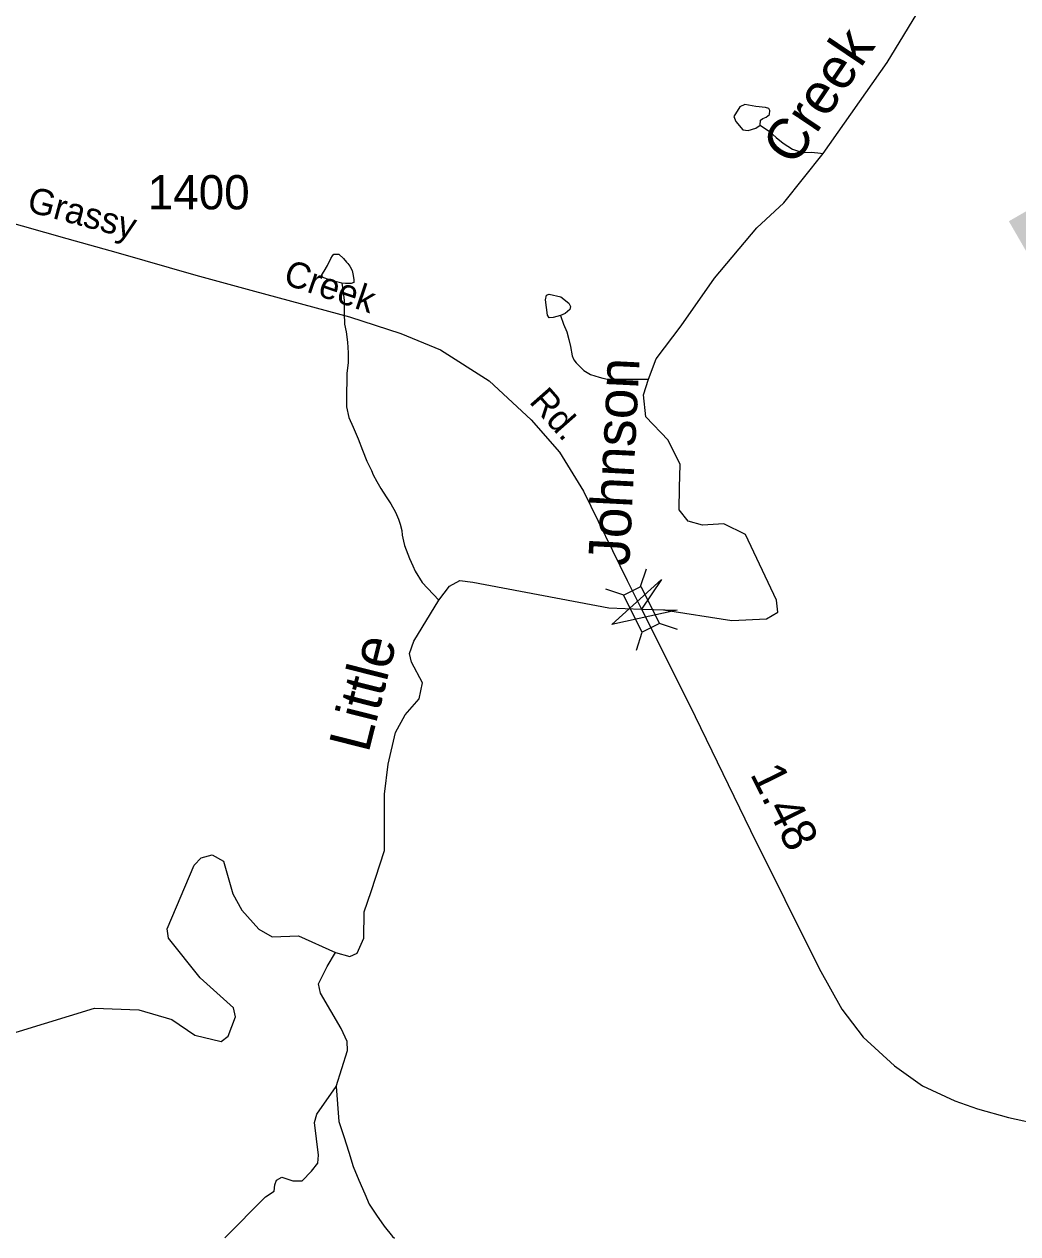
# Model space of a CAD drawing. Extents: x 2056842 to 2160602, y 826753 to 1016856.
# Drawn here: x 2099606 to 2103231, y 1006263 to 1010678 of the extents above; entities that cross this region are included whole.
import ezdxf

# ---------------------------------------------------------------- set-up
doc = ezdxf.new("R2010")
doc.units = 0
for name, color, linetype in [('Exist Hydrographic Creek Single Shore', 7, 'Continuous'), ('Exist Hydrographic Creek Single Shore Label', 7, 'Continuous'), ('Exist Hydrographic Misc Water Feature', 7, 'Continuous'), ('Exist Road Secondary Mileage Hundredths English Label', 7, 'Continuous'), ('Exist Road Secondary Structure Standard Bridge Attributed CELL', 7, 'Continuous'), ('Exist Road Secondary Structure Standard Bridge CELL', 7, 'Continuous'), ('Exist Road Secondary Structure Standard Bridge Number Label', 7, 'Continuous'), ('Exist Road Secondary Type 51 Attributed', 7, 'Continuous'), ('Exist Road Secondary Type 51 Label', 7, 'Continuous'), ('Exist Road Secondary Type 51 Number Label', 7, 'Continuous')]:
    doc.layers.add(name, color=color, linetype=linetype)

msp = doc.modelspace()

# ---------------------------------------------------------------- linework, layer by layer
at = {"layer": 'Exist Hydrographic Creek Single Shore'}
for points in [[(2100741.5, 1007290.3), (2100794.6, 1007275.1), (2100821.1, 1007287.8), (2100845.1, 1007342.2), (2100846.4, 1007438.3), (2100871.7, 1007513), (2100920.5, 1007662.3), (2100920.5, 1007868.5), (2100934.4, 1007977.3), (2100961, 1008092.4), (2100996.4, 1008156.9), (2101046.9, 1008216.4), (2101059.6, 1008274.6), (2101019.1, 1008349.2), (2101011.5, 1008380.9), (2101028, 1008426.4), (2101119, 1008575.7), (2101158.2, 1008627.6), (2101196.1, 1008647.8), (2101242.7, 1008641.5), (2101739.6, 1008547.9), (2101858.8, 1008543.6), (2101938.2, 1008540.2), (2102188.2, 1008502.3), (2102314.6, 1008507.4), (2102355.1, 1008532.7), (2102351.3, 1008575.7), (2102237.5, 1008816.1), (2102159.1, 1008854), (2102080.7, 1008850.2), (2102028.9, 1008864.2), (2101996, 1008905.9), (2101997.3, 1008986.9), (2101999.8, 1009071.6), (2101955.6, 1009160.2), (2101874.6, 1009245), (2101865.8, 1009324.7), (2101883.5, 1009382.4), (2101911.3, 1009456.3), (2102003, 1009577.5), (2102125, 1009750.5), (2102279, 1009935), (2102377.6, 1010026.1), (2102521.5, 1010205.6), (2102754.7, 1010538), (2102893.7, 1010765.9)], [(2099496.3, 1006975.3), (2099863.2, 1007086.8), (2100024.5, 1007080.5), (2100144.6, 1007045.1), (2100229.4, 1006988.2), (2100325.5, 1006965.4), (2100350.7, 1006984.4), (2100377.3, 1007055.2), (2100369.7, 1007088.1), (2100248.3, 1007198.2), (2100133.3, 1007342.4), (2100128.2, 1007376.6), (2100226.8, 1007609.3), (2100252.1, 1007635.9), (2100292.6, 1007646), (2100333, 1007623.3), (2100367.2, 1007504.3), (2100400.1, 1007444.9), (2100462, 1007375.3), (2100511.3, 1007347.5), (2100607.4, 1007351.3), (2100741.5, 1007290.3)]]:
    msp.add_lwpolyline(points, dxfattribs=at)
at = {"layer": 'Exist Hydrographic Misc Water Feature'}
for points in [[(2102291.6, 1010309.5), (2102292.9, 1010327.2), (2102300.5, 1010333.5), (2102313.1, 1010338.6), (2102325.8, 1010348.7), (2102327, 1010362.6), (2102323.2, 1010370.2), (2102310.6, 1010374), (2102275.2, 1010377.8), (2102234.7, 1010385.4), (2102217, 1010376.5), (2102195.5, 1010341.1), (2102201.9, 1010323.4), (2102228.4, 1010293), (2102247.4, 1010290.5), (2102275.2, 1010298.1), (2102291.6, 1010309.5)], [(2102291.6, 1010309.5), (2102325.2, 1010285.9), (2102349.2, 1010263.9), (2102375.2, 1010243.9), (2102409.5, 1010222.1), (2102427.3, 1010216.2), (2102439.4, 1010212.3), (2102453.3, 1010210.2), (2102477.3, 1010210.3), (2102501.3, 1010208.4), (2102521.5, 1010205.6)], [(2100765, 1009733), (2100741, 1009738.9), (2100717, 1009746.8), (2100698.9, 1009752.7), (2100694.8, 1009754.7), (2100692.6, 1009762.7), (2100700.6, 1009776.7), (2100712.7, 1009796.7), (2100724.6, 1009822.9), (2100730.7, 1009832.8), (2100736.4, 1009838.9), (2100754.7, 1009838.9), (2100770.7, 1009823), (2100782.6, 1009808.9), (2100786.7, 1009805), (2100794.7, 1009795), (2100802.7, 1009779.1), (2100806.6, 1009761), (2100808.8, 1009745), (2100808.8, 1009735.1), (2100798.8, 1009731), (2100778.9, 1009731), (2100765, 1009733)], [(2100765, 1009733), (2100768.8, 1009709), (2100773.2, 1009670.9), (2100773.2, 1009622.9), (2100775.4, 1009583), (2100781.4, 1009555), (2100785.7, 1009517), (2100787.7, 1009479), (2100787.7, 1009443), (2100783.8, 1009403), (2100783.8, 1009369), (2100782.2, 1009341), (2100782.2, 1009301), (2100782.2, 1009281), (2100790.4, 1009243), (2100806.4, 1009207.1), (2100824.6, 1009165.2), (2100840.6, 1009123.2), (2100856.8, 1009083.2), (2100872.8, 1009049.3), (2100879.2, 1009033.2), (2100893.1, 1009009.3), (2100907.1, 1008983.4), (2100927.4, 1008953.4), (2100943.3, 1008927.5), (2100961.4, 1008897.6), (2100971.6, 1008871.5), (2100977.6, 1008853.6), (2100983.7, 1008829.6), (2100985.6, 1008813.6), (2100989.9, 1008791.7), (2100993.8, 1008775.7), (2100999.9, 1008759.7), (2101011.8, 1008727.7), (2101024.1, 1008701.7), (2101032.1, 1008681.8), (2101058.2, 1008639.9), (2101119, 1008575.7)], [(2101562.3, 1009614.4), (2101535.8, 1009608.1), (2101521.9, 1009606.8), (2101515.5, 1009615.7), (2101507.9, 1009672.6), (2101511.7, 1009689), (2101521.9, 1009692.8), (2101563.6, 1009682.7), (2101592.7, 1009659.9), (2101599, 1009647.3), (2101596.5, 1009637.2), (2101580, 1009622), (2101562.3, 1009614.4)], [(2101562.3, 1009614.4), (2101573.5, 1009583.5), (2101585.4, 1009555.5), (2101593.4, 1009527.5), (2101599.7, 1009501.5), (2101605.7, 1009467.6), (2101611.6, 1009453.6), (2101619.6, 1009441.7), (2101647.9, 1009413.7), (2101671.9, 1009399.7), (2101703.9, 1009389.9), (2101717.8, 1009385.9), (2101733.8, 1009382), (2101883.5, 1009382.4)], [(2100338.5, 1006249.3), (2100486.4, 1006398.9), (2100518, 1006419.1), (2100520.5, 1006441.9), (2100526.9, 1006459.6), (2100545.8, 1006469.7), (2100586.3, 1006457.1), (2100620.4, 1006457.1), (2100654.6, 1006492.5), (2100677.3, 1006521.6), (2100679.9, 1006550.7), (2100665.9, 1006669.6), (2100673.5, 1006700), (2100744.3, 1006801.6), (2100786.1, 1006931.9), (2100784.8, 1006964.8), (2100763, 1007012.2), (2100687.1, 1007141.3), (2100679.5, 1007175.2), (2100711.1, 1007238.4), (2100741.5, 1007290.3)], [(2100744.3, 1006801.6), (2100754.5, 1006673), (2100772.7, 1006619), (2100790.6, 1006561), (2100807, 1006509.1), (2100827.1, 1006459.2), (2100849.2, 1006409.3), (2100865.4, 1006371.3), (2100891.5, 1006331.3), (2100919.6, 1006291.5), (2100949.7, 1006253.5), (2100957.7, 1006247.6)]]:
    msp.add_lwpolyline(points, dxfattribs=at)
at = {"layer": 'Exist Road Secondary Structure Standard Bridge Attributed CELL'}
msp.add_lwpolyline([(2101988.7, 1008539.7), (2101750.5, 1008487.7), (2101930.8, 1008651.8), (2101858.8, 1008543.6)], close=True, dxfattribs=at)
at = {"layer": 'Exist Road Secondary Structure Standard Bridge CELL'}
for p, q in [((2101854.9, 1008625.3), (2101876.4, 1008690.8)), ((2101793.3, 1008594.2), (2101727.7, 1008615.8)), ((2101839.5, 1008393.6), (2101861.1, 1008459.2)), ((2101989.6, 1008469.4), (2101924.1, 1008491))]:
    msp.add_line(p, q, dxfattribs=at)
msp.add_lwpolyline([(2101861.1, 1008459.2), (2101793, 1008594.1), (2101856, 1008625.9), (2101924.1, 1008491)], close=True, dxfattribs=at)
at = {"layer": 'Exist Road Secondary Type 51 Attributed'}
for points in [[(2099224, 1010049.4), (2099379.9, 1010007.4), (2099516, 1009965.4), (2099762.1, 1009896.2), (2099949.3, 1009843.9), (2100232.8, 1009762.2), (2100446.1, 1009703.5), (2100793.1, 1009610.5), (2100980.8, 1009549.7), (2101124.9, 1009489.6), (2101302.9, 1009376), (2101455.5, 1009233.6), (2101558.7, 1009115.5), (2101647.2, 1008973.6), (2101806.5, 1008647.3), (2101858.8, 1008543.6)], [(2101858.8, 1008543.6), (2102033.9, 1008193.8), (2102255.7, 1007735.7), (2102506.9, 1007231.1), (2102589.1, 1007083), (2102667.4, 1006980.8), (2102780.8, 1006876.4), (2102882.9, 1006803.7), (2103000.8, 1006749.3), (2103083.6, 1006719.7), (2103197.6, 1006688.5), (2103320.1, 1006661.3), (2103431.3, 1006642), (2103640.5, 1006602.8), (2103893.5, 1006563.1), (2104629, 1006424), (2105098.5, 1006337.8), (2105397.4, 1006279.3)]]:
    msp.add_lwpolyline(points, dxfattribs=at)

# ---------------------------------------------------------------- texts
at = {"layer": 'Exist Hydrographic Creek Single Shore Label'}
for s, rotation, p in [('Creek', 55.9962, (2102414.6, 1010155)), ('Johnson', 87.1225, (2101813.3, 1008699.1)), ('Little', 75.7885, (2100862.1, 1008015))]:
    msp.add_text(s, height=150, rotation=rotation, dxfattribs=at).set_placement(p)
at = {"layer": 'Exist Road Secondary Mileage Hundredths English Label'}
msp.add_text('1.48', height=125, rotation=296.2548, dxfattribs=at).set_placement((2102253.1, 1007941.8))
at = {"layer": 'Exist Road Secondary Structure Standard Bridge Number Label'}
msp.add_text('128', height=1230.31, rotation=300, dxfattribs=at).set_placement((2103135.8, 1010067.3))
at = {"layer": 'Exist Road Secondary Type 51 Label'}
for s, rotation, p in [('Grassy', 344.9892, (2099612.1, 1009995.8)), ('Creek', 341.2022, (2100547, 1009731.5)), ('Rd.', 311.4523, (2101445.4, 1009298.8))]:
    msp.add_text(s, height=95, rotation=rotation, dxfattribs=at).set_placement(p)
at = {"layer": 'Exist Road Secondary Type 51 Number Label'}
msp.add_text('1400', height=125, dxfattribs=at).set_placement((2100057.1, 1010002.2))

doc.saveas('drawing.dxf')
